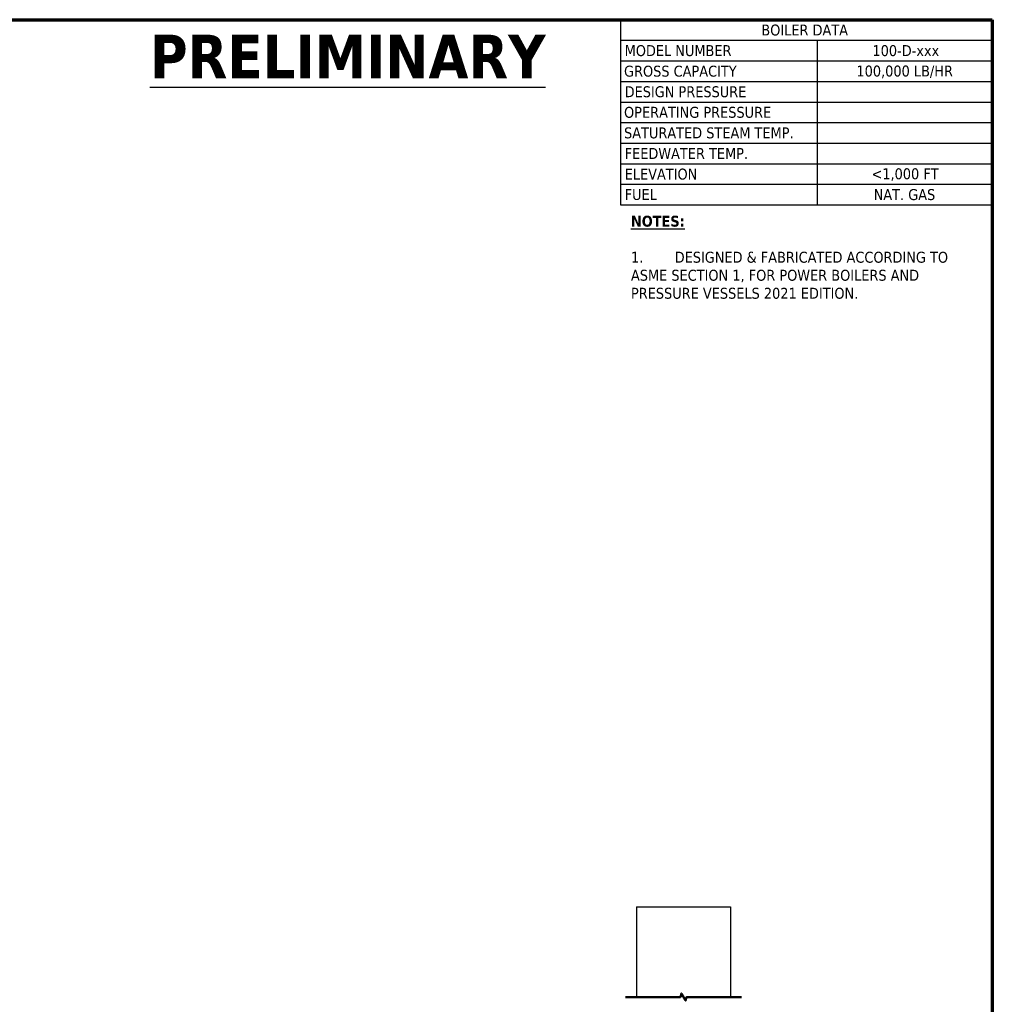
# Model space of a CAD drawing. Header units: inches. Extents: x 36 to 1719, y -84 to 1122.
# Tile 558 of 558: x 1158 to 1692, y 582 to 1122. Entities that reach past the tile are written whole.
import ezdxf

# ---------------------------------------------------------------- set-up
doc = ezdxf.new("R2010")
doc.units = ezdxf.units.IN
doc.header["$LTSCALE"] = 48
doc.header["$MEASUREMENT"] = 0
for name, color, linetype, lineweight in [('Border (ANSI)', 7, 'Continuous', 70), ('Break Line (ANSI)', 7, 'Continuous', 50), ('Symbol (ANSI)', 7, 'Continuous', 25), ('Visible (ANSI)', 7, 'Continuous', 30)]:
    doc.layers.add(name, color=color, linetype=linetype, lineweight=lineweight)
doc.styles.add('Note Text (ANSI)', font='tahoma.ttf')

# ---------------------------------------------------------------- blocks, each defined once
blk = doc.blocks.new('Borders SUPERIOR BORDER')
at = {"layer": 'Border (ANSI)'}
for p, q in [((0.75, 23.375), (35.25, 23.375)), ((35.25, 23.375), (35.25, 0.625))]:
    blk.add_line(p, q, dxfattribs=at)
blk = doc.blocks.new('Table2')
at = {"layer": 'Symbol (ANSI)'}
for p, q in [((31, 23.375), (35.25, 23.375)), ((31, 23.375), (31, 23.14)), ((35.25, 23.375), (35.25, 23.14)), ((31, 23.14), (35.25, 23.14)), ((31, 23.14), (31, 21.259)), ((33.25, 23.14), (33.25, 21.259)), ((35.25, 23.14), (35.25, 21.259)), ((31, 22.905), (35.25, 22.905)), ((31, 22.67), (35.25, 22.67)), ((31, 22.434), (35.25, 22.434)), ((31, 22.199), (35.25, 22.199)), ((31, 21.964), (35.25, 21.964)), ((31, 21.729), (35.25, 21.729)), ((31, 21.494), (35.25, 21.494)), ((31, 21.259), (35.25, 21.259))]:
    blk.add_line(p, q, dxfattribs=at)
at = {"layer": 'Symbol (ANSI)', "char_height": 0.125, "attachment_point": 7, "style": 'Note Text (ANSI)'}
for s, insert in [('BOILER DATA', (32.61, 23.192)), ('MODEL NUMBER', (31.048, 22.957)), ('100-D-xxx', (33.88, 22.957)), ('GROSS CAPACITY', (31.041, 22.722)), ('100,000 LB/HR', (33.697, 22.706)), ('DESIGN PRESSURE', (31.048, 22.487)), ('OPERATING PRESSURE', (31.041, 22.252)), ('SATURATED STEAM TEMP.', (31.041, 22.017)), ('FEEDWATER TEMP.', (31.048, 21.784)), ('ELEVATION', (31.048, 21.546)), ('<1,000 FT', (33.869, 21.532)), ('FUEL', (31.048, 21.313)), ('NAT. GAS', (33.894, 21.312))]:
    blk.add_mtext(s, dxfattribs=dict(at, insert=insert))

msp = doc.modelspace()

# ---------------------------------------------------------------- linework, layer by layer
at = {"layer": 'Break Line (ANSI)', "flags": 128}
msp.add_lwpolyline([(1490.84812, 585.99717), (1520.90752, 585.99717), (1521.44342, 587.99717), (1523.75282, 583.99717), (1524.28872, 585.99717), (1554.34812, 585.99717)], dxfattribs=at)
at = {"layer": 'Visible (ANSI)'}
for p, q in [((1496.84812, 635.52292), (1496.84812, 585.99717)), ((1496.84812, 635.52292), (1548.34812, 635.52292)), ((1548.34812, 635.52292), (1548.34812, 585.99717))]:
    msp.add_line(p, q, dxfattribs=at)

# ---------------------------------------------------------------- block references
at = {"xscale": 48, "yscale": 48, "zscale": 48}
for name in ['Borders SUPERIOR BORDER', 'Table2']:
    msp.add_blockref(name, (0, 0), dxfattribs=at)

# ---------------------------------------------------------------- texts
at = {"layer": 'Symbol (ANSI)', "insert": (1229.82353, 1113.78634), "char_height": 23.9999996, "width": 255.0799922, "attachment_point": 1, "style": 'Note Text (ANSI)'}
msp.add_mtext('\\fTahoma|b1|i0;{\\H24.0000;\\LPRELIMINARY}\\l', dxfattribs=at)
at = {"layer": 'Symbol (ANSI)', "insert": (1493.75844, 1014.49072), "char_height": 5.9999999, "width": 197.3309892, "attachment_point": 1, "line_spacing_factor": 0.987884, "style": 'Note Text (ANSI)'}
msp.add_mtext('\\fTahoma|b1|i0;{\\H6.0000;\\LNOTES:}\\l\\fTahoma|b0|i0;{\\H6.0000;\\P}\\fTahoma|b0|i0;{\\H6.0000;\\P}\\fTahoma|b0|i0;{\\H6.0000;1.^I}\\fTahoma|b0|i0;{\\H6.0000;DESIGNED & FABRICATED ACCORDING TO \\PASME SECTION 1, FOR POWER BOILERS AND \\PPRESSURE VESSELS 2021 EDITION.\\P}', dxfattribs=at)

doc.saveas('drawing.dxf')
